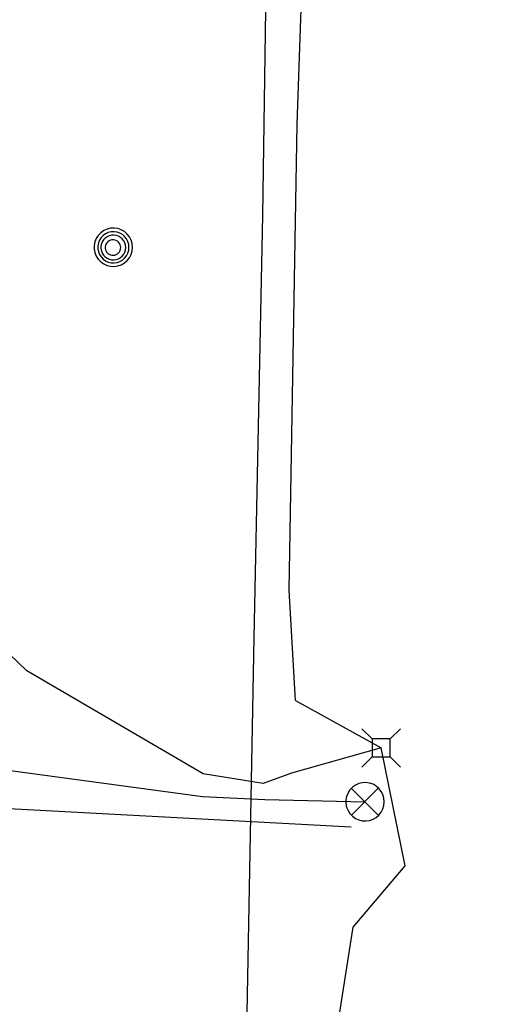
# Model space of a CAD drawing. Extents: x 600849 to 606371, y 330010 to 403088.
# Drawn here: x 602080.5 to 602163.9, y 362123 to 362292.1 of the extents above; entities that cross this region are included whole.
import ezdxf

# ---------------------------------------------------------------- set-up
doc = ezdxf.new("R2010")
doc.units = 0
for name, color, linetype in [('E_SIG', 7, 'Continuous'), ('E_UTL_AG_Bold', 7, 'Continuous'), ('E_UTL_E_UG', 7, 'Continuous'), ('E_UTL_FO_UG', 7, 'Continuous'), ('E_UTL_MH', 7, 'Continuous'), ('E_UTL_TV_UG', 7, 'Continuous')]:
    doc.layers.add(name, color=color, linetype=linetype)

msp = doc.modelspace()

# ---------------------------------------------------------------- linework, layer by layer
at = {"layer": 'E_SIG'}
for points in [[(602143.13, 362157.78), (602143.07, 362158.41), (602142.9, 362159.01), (602142.61, 362159.57), (602142.22, 362160.06), (602141.75, 362160.47), (602141.2, 362160.78), (602140.61, 362160.99), (602139.99, 362161.08), (602139.36, 362161.05), (602138.75, 362160.9), (602138.18, 362160.64), (602137.67, 362160.27), (602137.24, 362159.82), (602136.9, 362159.29), (602136.67, 362158.71), (602136.55, 362158.09), (602136.55, 362157.47), (602136.67, 362156.85), (602136.9, 362156.27), (602137.24, 362155.74), (602137.67, 362155.29), (602138.18, 362154.92), (602138.75, 362154.66), (602139.36, 362154.51), (602139.99, 362154.48), (602140.61, 362154.57), (602141.2, 362154.78), (602141.75, 362155.09), (602142.22, 362155.5), (602142.61, 362156), (602142.9, 362156.55), (602143.07, 362157.16), (602143.13, 362157.78)], [(602142.09, 362160.12), (602137.48, 362155.46)], [(602137.48, 362160.07), (602142.14, 362155.42)]]:
    msp.add_lwpolyline(points, dxfattribs=at)
at = {"layer": 'E_UTL_AG_Bold'}
for points in [[(602141.06, 362168.59), (602139.3, 362170.34)], [(602144.15, 362168.59), (602145.9, 362170.34)], [(602144.15, 362168.59), (602141.06, 362168.59)], [(602141.06, 362168.59), (602141.06, 362165.49)], [(602144.15, 362165.49), (602144.15, 362168.59)], [(602141.06, 362165.49), (602139.3, 362163.74)], [(602141.06, 362165.49), (602144.15, 362165.49)], [(602144.15, 362165.49), (602145.9, 362163.74)]]:
    msp.add_lwpolyline(points, dxfattribs=at)
at = {"layer": 'E_UTL_E_UG'}
for points in [[(602127.16, 361969.58), (602118.86, 362084.69), (602120.78, 362185.95), (602122.24, 362258.58), (602123.84, 362368.46), (602125.59, 362450.35), (602124.93, 362550.41), (602127.73, 362610.78), (602126.17, 362644.72), (602128.54, 362722.37), (602129.66, 362860.25), (602130.66, 362957.55), (602132.2, 363238.39)], [(602002.42, 362170.35), (602005.84, 362170.15), (602013.06, 362167.76), (602024.17, 362162.88), (602063.57, 362157.41), (602137.44, 362153.5)]]:
    msp.add_lwpolyline(points, dxfattribs=at)
at = {"layer": 'E_UTL_FO_UG'}
for points in [[(602127.89, 362175.18), (602126.8, 362194.14), (602128.15, 362274.2), (602130.71, 362346.76), (602132.5, 362450.75), (602133.15, 362532.1), (602131.45, 362611.96), (602133.29, 362640.79), (602135.72, 362686.34), (602124.01, 362688.17), (602135.59, 362690.4), (602139.13, 362767.82), (602137.22, 362813.98), (602144.45, 362819.7), (602163.94, 362825.93)], [(602129.93, 361705.1), (602130.43, 361715.91), (602131.89, 361767.26), (602128.83, 361800.76), (602130.41, 361881.34), (602131.82, 361973.24), (602130.99, 362092.78), (602137.78, 362136.22), (602146.73, 362146.79), (602142.6, 362167.04), (602127.18, 362162.71), (602122.34, 362160.91), (602112.01, 362162.6), (602081.71, 362180.28), (602058.51, 362202.5), (602043.23, 362212.17)], [(602127.89, 362175.18), (602142.6, 362167.04)]]:
    msp.add_lwpolyline(points, dxfattribs=at)
at = {"layer": 'E_UTL_MH'}
for points in [[(602099.86, 362253.05), (602099.8, 362253.67), (602099.62, 362254.27), (602099.34, 362254.83), (602098.95, 362255.32), (602098.47, 362255.73), (602097.93, 362256.05), (602097.34, 362256.25), (602096.72, 362256.34), (602096.09, 362256.31), (602095.48, 362256.17), (602094.91, 362255.9), (602094.4, 362255.54), (602093.97, 362255.09), (602093.63, 362254.56), (602093.39, 362253.98), (602093.27, 362253.36), (602093.27, 362252.73), (602093.39, 362252.12), (602093.63, 362251.53), (602093.97, 362251.01), (602094.4, 362250.55), (602094.91, 362250.19), (602095.48, 362249.93), (602096.09, 362249.78), (602096.72, 362249.75), (602097.34, 362249.84), (602097.93, 362250.04), (602098.47, 362250.36), (602098.95, 362250.77), (602099.34, 362251.26), (602099.62, 362251.82), (602099.8, 362252.42), (602099.86, 362253.05)], [(602099.24, 362253.04), (602099.2, 362253.55), (602099.05, 362254.04), (602098.82, 362254.49), (602098.5, 362254.89), (602098.12, 362255.22), (602097.68, 362255.48), (602097.2, 362255.64), (602096.69, 362255.72), (602096.19, 362255.69), (602095.69, 362255.57), (602095.23, 362255.36), (602094.81, 362255.07), (602094.46, 362254.7), (602094.19, 362254.27), (602094, 362253.8), (602093.9, 362253.3), (602093.9, 362252.79), (602094, 362252.29), (602094.19, 362251.82), (602094.46, 362251.39), (602094.81, 362251.02), (602095.23, 362250.72), (602095.69, 362250.51), (602096.19, 362250.39), (602096.69, 362250.37), (602097.2, 362250.44), (602097.68, 362250.61), (602098.12, 362250.86), (602098.5, 362251.2), (602098.82, 362251.6), (602099.05, 362252.05), (602099.2, 362252.54), (602099.24, 362253.04)], [(602098.68, 362253.01), (602098.64, 362253.42), (602098.53, 362253.8), (602098.34, 362254.16), (602098.09, 362254.48), (602097.79, 362254.75), (602097.44, 362254.95), (602097.05, 362255.08), (602096.65, 362255.14), (602096.25, 362255.12), (602095.86, 362255.03), (602095.49, 362254.86), (602095.16, 362254.62), (602094.88, 362254.33), (602094.66, 362253.99), (602094.51, 362253.61), (602094.43, 362253.22), (602094.43, 362252.81), (602094.51, 362252.41), (602094.66, 362252.04), (602094.88, 362251.7), (602095.16, 362251.4), (602095.49, 362251.17), (602095.86, 362251), (602096.25, 362250.91), (602096.65, 362250.89), (602097.05, 362250.94), (602097.44, 362251.08), (602097.79, 362251.28), (602098.09, 362251.54), (602098.34, 362251.86), (602098.53, 362252.22), (602098.64, 362252.61), (602098.68, 362253.01)], [(602097.83, 362253), (602097.8, 362253.25), (602097.73, 362253.49), (602097.61, 362253.72), (602097.46, 362253.92), (602097.27, 362254.08), (602097.05, 362254.21), (602096.81, 362254.29), (602096.56, 362254.33), (602096.3, 362254.32), (602096.06, 362254.26), (602095.83, 362254.15), (602095.62, 362254), (602095.45, 362253.82), (602095.31, 362253.61), (602095.22, 362253.37), (602095.17, 362253.12), (602095.17, 362252.87), (602095.22, 362252.62), (602095.31, 362252.39), (602095.45, 362252.17), (602095.62, 362251.99), (602095.83, 362251.84), (602096.06, 362251.74), (602096.3, 362251.68), (602096.56, 362251.67), (602096.81, 362251.7), (602097.05, 362251.79), (602097.27, 362251.91), (602097.46, 362252.08), (602097.61, 362252.28), (602097.73, 362252.5), (602097.8, 362252.75), (602097.83, 362253)]]:
    msp.add_lwpolyline(points, dxfattribs=at)
at = {"layer": 'E_UTL_TV_UG'}
msp.add_lwpolyline([(602013.06, 362167.76), (602062.73, 362165.35), (602111.86, 362158.7), (602122.61, 362158.17), (602139.83, 362157.78)], dxfattribs=at)

doc.saveas('drawing.dxf')
